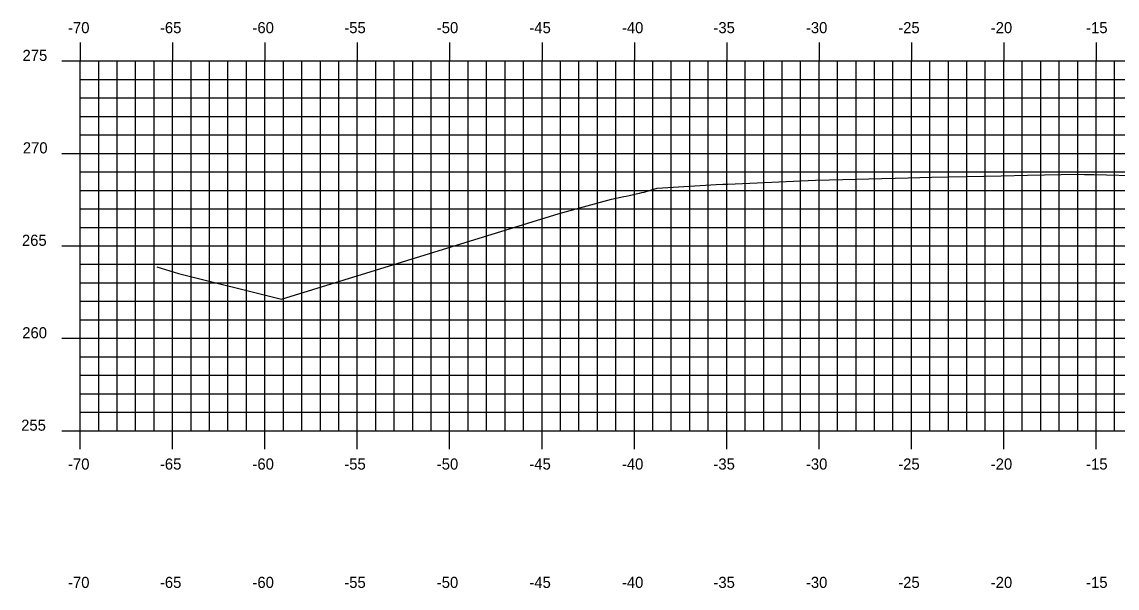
# Model space of a CAD drawing. Extents: x 1170543 to 1177585, y 609599 to 610623.
# Drawn here: x 1176319 to 1176378.3, y 610329.3 to 610359.9 of the extents above; entities that cross this region are included whole.
import ezdxf

# ---------------------------------------------------------------- set-up
doc = ezdxf.new("R2010")
doc.units = 0
for name, color, linetype in [('H_V ANNOTATION', 7, 'Continuous'), ('MAJOR', 7, 'Continuous'), ('MINOR', 7, 'Continuous'), ('S_Roadway_Centerline', 7, 'Continuous')]:
    doc.layers.add(name, color=color, linetype=linetype)

msp = doc.modelspace()

# ---------------------------------------------------------------- linework, layer by layer
at = {"layer": 'MAJOR'}
for p, q in [((1176322.141, 610358.803), (1176322.141, 610357.801)), ((1176327.141, 610358.803), (1176327.141, 610357.801)), ((1176332.141, 610358.803), (1176332.141, 610357.801)), ((1176337.141, 610358.803), (1176337.141, 610357.801)), ((1176342.141, 610358.803), (1176342.141, 610357.801)), ((1176347.141, 610358.803), (1176347.141, 610357.801)), ((1176352.141, 610358.803), (1176352.141, 610357.801)), ((1176357.141, 610358.803), (1176357.141, 610357.801)), ((1176362.141, 610358.803), (1176362.141, 610357.801)), ((1176367.141, 610358.803), (1176367.141, 610357.801)), ((1176372.141, 610358.803), (1176372.141, 610357.801)), ((1176377.141, 610358.803), (1176377.141, 610357.801)), ((1176321.139, 610357.801), (1176322.141, 610357.801)), ((1176322.141, 610357.801), (1176462.141, 610357.801)), ((1176322.141, 610337.801), (1176322.141, 610357.801)), ((1176322.141, 610337.801), (1176322.141, 610357.801)), ((1176322.141, 610357.801), (1176462.141, 610357.801)), ((1176327.141, 610337.801), (1176327.141, 610357.801)), ((1176332.141, 610337.801), (1176332.141, 610357.801)), ((1176337.141, 610337.801), (1176337.141, 610357.801)), ((1176342.141, 610337.801), (1176342.141, 610357.801)), ((1176347.141, 610337.801), (1176347.141, 610357.801)), ((1176352.141, 610337.801), (1176352.141, 610357.801)), ((1176357.141, 610337.801), (1176357.141, 610357.801)), ((1176362.141, 610337.801), (1176362.141, 610357.801)), ((1176367.141, 610337.801), (1176367.141, 610357.801)), ((1176372.141, 610337.801), (1176372.141, 610357.801)), ((1176377.141, 610337.801), (1176377.141, 610357.801)), ((1176321.139, 610352.801), (1176322.141, 610352.801)), ((1176322.141, 610352.801), (1176462.141, 610352.801)), ((1176321.139, 610347.801), (1176322.141, 610347.801)), ((1176322.141, 610347.801), (1176462.141, 610347.801)), ((1176321.139, 610342.801), (1176322.141, 610342.801)), ((1176322.141, 610342.801), (1176462.141, 610342.801)), ((1176321.139, 610337.801), (1176322.141, 610337.801)), ((1176322.141, 610337.801), (1176462.141, 610337.801)), ((1176322.141, 610337.801), (1176462.141, 610337.801)), ((1176322.141, 610336.799), (1176322.141, 610337.801)), ((1176327.141, 610336.799), (1176327.141, 610337.801)), ((1176332.141, 610336.799), (1176332.141, 610337.801)), ((1176337.141, 610336.799), (1176337.141, 610337.801)), ((1176342.141, 610336.799), (1176342.141, 610337.801)), ((1176347.141, 610336.799), (1176347.141, 610337.801)), ((1176352.141, 610336.799), (1176352.141, 610337.801)), ((1176357.141, 610336.799), (1176357.141, 610337.801)), ((1176362.141, 610336.799), (1176362.141, 610337.801)), ((1176367.141, 610336.799), (1176367.141, 610337.801)), ((1176372.141, 610336.799), (1176372.141, 610337.801)), ((1176377.141, 610336.799), (1176377.141, 610337.801))]:
    msp.add_line(p, q, dxfattribs=at)
at = {"layer": 'MINOR'}
for p, q in [((1176323.141, 610337.801), (1176323.141, 610357.801)), ((1176324.141, 610337.801), (1176324.141, 610357.801)), ((1176325.141, 610337.801), (1176325.141, 610357.801)), ((1176326.141, 610337.801), (1176326.141, 610357.801)), ((1176328.141, 610337.801), (1176328.141, 610357.801)), ((1176329.141, 610337.801), (1176329.141, 610357.801)), ((1176330.141, 610337.801), (1176330.141, 610357.801)), ((1176331.141, 610337.801), (1176331.141, 610357.801)), ((1176333.141, 610337.801), (1176333.141, 610357.801)), ((1176334.141, 610337.801), (1176334.141, 610357.801)), ((1176335.141, 610337.801), (1176335.141, 610357.801)), ((1176336.141, 610337.801), (1176336.141, 610357.801)), ((1176338.141, 610337.801), (1176338.141, 610357.801)), ((1176339.141, 610337.801), (1176339.141, 610357.801)), ((1176340.141, 610337.801), (1176340.141, 610357.801)), ((1176341.141, 610337.801), (1176341.141, 610357.801)), ((1176343.141, 610337.801), (1176343.141, 610357.801)), ((1176344.141, 610337.801), (1176344.141, 610357.801)), ((1176345.141, 610337.801), (1176345.141, 610357.801)), ((1176346.141, 610337.801), (1176346.141, 610357.801)), ((1176348.141, 610337.801), (1176348.141, 610357.801)), ((1176349.141, 610337.801), (1176349.141, 610357.801)), ((1176350.141, 610337.801), (1176350.141, 610357.801)), ((1176351.141, 610337.801), (1176351.141, 610357.801)), ((1176353.141, 610337.801), (1176353.141, 610357.801)), ((1176354.141, 610337.801), (1176354.141, 610357.801)), ((1176355.141, 610337.801), (1176355.141, 610357.801)), ((1176356.141, 610337.801), (1176356.141, 610357.801)), ((1176358.141, 610337.801), (1176358.141, 610357.801)), ((1176359.141, 610337.801), (1176359.141, 610357.801)), ((1176360.141, 610337.801), (1176360.141, 610357.801)), ((1176361.141, 610337.801), (1176361.141, 610357.801)), ((1176363.141, 610337.801), (1176363.141, 610357.801)), ((1176364.141, 610337.801), (1176364.141, 610357.801)), ((1176365.141, 610337.801), (1176365.141, 610357.801)), ((1176366.141, 610337.801), (1176366.141, 610357.801)), ((1176368.141, 610337.801), (1176368.141, 610357.801)), ((1176369.141, 610337.801), (1176369.141, 610357.801)), ((1176370.141, 610337.801), (1176370.141, 610357.801)), ((1176371.141, 610337.801), (1176371.141, 610357.801)), ((1176373.141, 610337.801), (1176373.141, 610357.801)), ((1176374.141, 610337.801), (1176374.141, 610357.801)), ((1176375.141, 610337.801), (1176375.141, 610357.801)), ((1176376.141, 610337.801), (1176376.141, 610357.801)), ((1176378.141, 610337.801), (1176378.141, 610357.801)), ((1176322.141, 610356.801), (1176462.141, 610356.801)), ((1176322.141, 610356.801), (1176323.143, 610356.801)), ((1176322.141, 610355.801), (1176462.141, 610355.801)), ((1176322.141, 610355.801), (1176323.143, 610355.801)), ((1176322.141, 610354.801), (1176462.141, 610354.801)), ((1176322.141, 610354.801), (1176323.143, 610354.801)), ((1176322.141, 610353.801), (1176462.141, 610353.801)), ((1176322.141, 610353.801), (1176323.143, 610353.801)), ((1176322.141, 610351.801), (1176462.141, 610351.801)), ((1176322.141, 610351.801), (1176323.143, 610351.801)), ((1176322.141, 610350.801), (1176462.141, 610350.801)), ((1176322.141, 610350.801), (1176323.143, 610350.801)), ((1176322.141, 610349.801), (1176462.141, 610349.801)), ((1176322.141, 610349.801), (1176323.143, 610349.801)), ((1176322.141, 610348.801), (1176462.141, 610348.801)), ((1176322.141, 610348.801), (1176323.143, 610348.801)), ((1176322.141, 610346.801), (1176462.141, 610346.801)), ((1176322.141, 610346.801), (1176323.143, 610346.801)), ((1176322.141, 610345.801), (1176462.141, 610345.801)), ((1176322.141, 610345.801), (1176323.143, 610345.801)), ((1176322.141, 610344.801), (1176462.141, 610344.801)), ((1176322.141, 610344.801), (1176323.143, 610344.801)), ((1176322.141, 610343.801), (1176462.141, 610343.801)), ((1176322.141, 610343.801), (1176323.143, 610343.801)), ((1176322.141, 610341.801), (1176462.141, 610341.801)), ((1176322.141, 610341.801), (1176323.143, 610341.801)), ((1176322.141, 610340.801), (1176462.141, 610340.801)), ((1176322.141, 610340.801), (1176323.143, 610340.801)), ((1176322.141, 610339.801), (1176462.141, 610339.801)), ((1176322.141, 610339.801), (1176323.143, 610339.801)), ((1176322.141, 610338.801), (1176462.141, 610338.801)), ((1176322.141, 610338.801), (1176323.143, 610338.801))]:
    msp.add_line(p, q, dxfattribs=at)
at = {"layer": 'S_Roadway_Centerline'}
msp.add_lwpolyline([(1176326.285, 610346.658), (1176327.457, 610346.306), (1176333.042, 610344.912), (1176348.076, 610349.557), (1176350.912, 610350.319), (1176351.572, 610350.466), (1176351.689, 610350.494), (1176351.866, 610350.532), (1176352.087, 610350.578), (1176352.239, 610350.606), (1176352.427, 610350.654), (1176352.539, 610350.683), (1176352.668, 610350.712), (1176353.006, 610350.803), (1176353.369, 610350.927), (1176356.567, 610351.111), (1176356.93, 610351.133), (1176357.197, 610351.144), (1176361.95, 610351.356), (1176362.712, 610351.377), (1176366.97, 610351.486), (1176368.226, 610351.511), (1176371.99, 610351.591), (1176373.415, 610351.618), (1176376.163, 610351.669), (1176376.506, 610351.661), (1176377.01, 610351.652), (1176379.744, 610351.592)], dxfattribs=at)

# ---------------------------------------------------------------- texts
at = {"layer": 'H_V ANNOTATION'}
for s, p in [('-70', (1176321.483, 610359.301)), ('-65', (1176326.459, 610359.301)), ('-60', (1176331.467, 610359.301)), ('-55', (1176336.438, 610359.301)), ('-50', (1176341.446, 610359.301)), ('-45', (1176346.459, 610359.301)), ('-40', (1176351.467, 610359.301)), ('-35', (1176356.422, 610359.301)), ('-30', (1176361.43, 610359.301)), ('-25', (1176366.427, 610359.301)), ('-20', (1176371.435, 610359.301)), ('-15', (1176376.598, 610359.301)), ('275', (1176319.019, 610357.801)), ('270', (1176319.035, 610352.801)), ('265', (1176318.987, 610347.801)), ('260', (1176319.004, 610342.801)), ('255', (1176318.945, 610337.801)), ('-70', (1176321.483, 610335.701)), ('-65', (1176326.459, 610335.701)), ('-60', (1176331.467, 610335.701)), ('-55', (1176336.438, 610335.701)), ('-50', (1176341.446, 610335.701)), ('-45', (1176346.459, 610335.701)), ('-40', (1176351.467, 610335.701)), ('-35', (1176356.422, 610335.701)), ('-30', (1176361.43, 610335.701)), ('-25', (1176366.427, 610335.701)), ('-20', (1176371.435, 610335.701)), ('-15', (1176376.598, 610335.701)), ('-70', (1176321.483, 610329.301)), ('-65', (1176326.459, 610329.301)), ('-60', (1176331.467, 610329.301)), ('-55', (1176336.438, 610329.301)), ('-50', (1176341.446, 610329.301)), ('-45', (1176346.459, 610329.301)), ('-40', (1176351.467, 610329.301)), ('-35', (1176356.422, 610329.301)), ('-30', (1176361.43, 610329.301)), ('-25', (1176366.427, 610329.301)), ('-20', (1176371.435, 610329.301)), ('-15', (1176376.598, 610329.301))]:
    msp.add_text(s, height=0.6, dxfattribs=at).set_placement(p)

doc.saveas('drawing.dxf')
